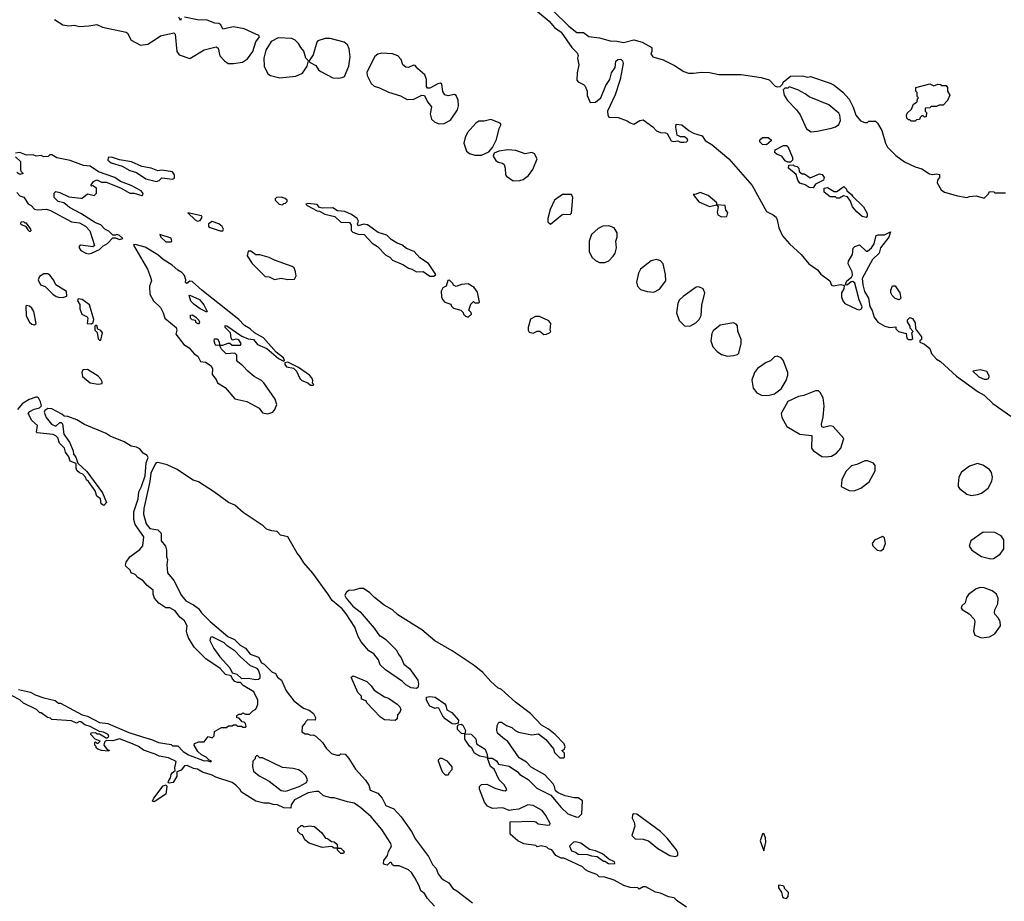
# Model space of a CAD drawing. Extents: x 2386423 to 2568864, y 578392 to 761999.
# Tile 358 of 454: x 2527693 to 2535117, y 673928 to 680575. Entities that reach past the tile are written whole.
import ezdxf

# ---------------------------------------------------------------- set-up
doc = ezdxf.new("R2010")
doc.units = 0

msp = doc.modelspace()

# ---------------------------------------------------------------- linework, layer by layer
at = {"layer": '0CON05XD'}
for points in [[(2531597.9, 680637.9), (2531684.4, 680565), (2531725.7, 680515), (2531775, 680480), (2531855.5, 680365.5), (2531895.6, 680325.6), (2531904, 680305), (2531900, 680285)], [(2531714.4, 680645), (2531835, 680525.6), (2531895, 680477.5), (2531945, 680477.5), (2531985, 680448), (2532065, 680439.2), (2532145, 680416.2), (2532195, 680414), (2532245, 680403.3), (2532325, 680422.5), (2532386.4, 680406.4), (2532460, 680365), (2532460, 680335), (2532453, 680317), (2532467.5, 680295), (2532545, 680271.2), (2532629.3, 680230.7), (2532701.2, 680185), (2532735, 680173.1), (2532775, 680170.8), (2532835, 680179.2), (2532895, 680176), (2532965, 680162.2), (2533132.7, 680162.7), (2533285, 680140), (2533345, 680122.5), (2533390, 680075), (2533405, 680070), (2533428.3, 680071.7), (2533448.3, 680091.7), (2533450, 680105), (2533505, 680150), (2533595, 680152.5), (2533635, 680142.5), (2533655, 680147.5), (2533805, 680097.5), (2533835, 680082.5), (2533899.3, 680029.3), (2533947.5, 679975), (2533977.5, 679915), (2533997.5, 679855), (2534033.6, 679813.6), (2534065, 679800), (2534085, 679800), (2534095, 679810), (2534145, 679810), (2534160, 679795), (2534195, 679740), (2534222.5, 679645), (2534237.5, 679615), (2534300.5, 679550.5), (2534365, 679503.8), (2534445, 679466.2), (2534495, 679450), (2534553, 679413), (2534575, 679407.5), (2534605, 679412.5), (2534628.3, 679408.3), (2534627.5, 679385), (2534613.3, 679365), (2534611.2, 679345), (2534642.1, 679292.1), (2534667.5, 679275), (2534765, 679246), (2534835, 679234), (2534855, 679242.5), (2534905, 679247.5), (2534965, 679230), (2534998.3, 679261.7), (2535005, 679280), (2535037, 679277), (2535045, 679270), (2535125, 679270)], [(2527955, 680576.2), (2528017.4, 680537.4), (2528065, 680528.9), (2528105, 680533.1), (2528145, 680524.4), (2528215, 680528.2), (2528275, 680540), (2528317.6, 680517.6), (2528495, 680480), (2528505, 680473.3), (2528535, 680420.8), (2528605, 680383.3), (2528659.8, 680390.2), (2528715.4, 680424.6), (2528755, 680452.5), (2528855, 680476.7), (2528865.8, 680465), (2528877.1, 680335), (2528895, 680309.2), (2528975, 680282.5), (2529083, 680347), (2529175, 680370), (2529189.4, 680359.4), (2529203.6, 680303.6), (2529238, 680265), (2529265, 680245.7), (2529305, 680244.4)], [(2528910, 680585), (2528905, 680570), (2528893.8, 680595)], [(2529305, 680244.4), (2529374.5, 680255.5), (2529410.7, 680279.3), (2529450.8, 680335), (2529475, 680407.5), (2529502.5, 680445), (2529495.6, 680455.6), (2529385, 680505.4), (2529305, 680520.7), (2529225, 680502.5), (2529210, 680535), (2529195, 680547.5), (2529165, 680549.6), (2529107.5, 680572.5), (2529035, 680572.9), (2528935, 680594)], [(2529655, 680135.6), (2529725, 680144.3), (2529775, 680150), (2529825, 680171.4), (2529861.4, 680225), (2529870, 680265), (2529850.8, 680285), (2529836.6, 680336.6), (2529812, 680365), (2529795.8, 680395.8), (2529770.5, 680420.5), (2529745, 680432), (2529642.8, 680437.2), (2529590.5, 680409.5), (2529548.6, 680345), (2529534.4, 680285), (2529536.7, 680225), (2529565, 680168), (2529585, 680154.4), (2529655, 680135.6)], [(2530095, 680134.4), (2530125, 680138.1), (2530142.4, 680147.6), (2530174.4, 680225), (2530184.2, 680295), (2530177.5, 680355), (2530166, 680385), (2530138.8, 680405), (2530035, 680432), (2529997.6, 680432.4), (2529942.5, 680415), (2529933.8, 680405), (2529905, 680310), (2529876.7, 680265), (2529877.5, 680255), (2529925, 680228.6), (2529946, 680196), (2529963.2, 680183.2), (2530055, 680137.8), (2530095, 680134.4)], [(2530855, 679788.9), (2530895, 679793.5), (2530942.6, 679817.4), (2530993.1, 679895), (2531001.4, 679925), (2530999.1, 679969.1), (2530985, 680003.8), (2530971.7, 680011.7), (2530925, 680000), (2530898.5, 680008.5), (2530884.6, 680034.6), (2530875, 680090), (2530866.4, 680096.4), (2530845, 680091.2), (2530785, 680058), (2530769.3, 680059.3), (2530761.4, 680071.4), (2530759.4, 680125), (2530748.9, 680158.9), (2530694.6, 680204.6), (2530675, 680230), (2530663.3, 680233.3), (2530625, 680215.7), (2530605, 680217.8), (2530581.9, 680235), (2530570.6, 680275), (2530543.5, 680303.5), (2530505, 680317.3), (2530425, 680322.7), (2530394.4, 680315.6), (2530372, 680298), (2530311.8, 680178.2), (2530314.4, 680155), (2530342.8, 680092.8), (2530365, 680073.3), (2530405, 680062.2), (2530475, 680028.9), (2530565, 680001.9), (2530614.5, 679974.5), (2530665, 679975.6), (2530684, 679986), (2530725, 680005.8), (2530745, 680003.3), (2530767.5, 679955), (2530798.6, 679918.6), (2530789.2, 679865), (2530797.5, 679825), (2530823.3, 679803.3), (2530855, 679788.9)], [(2531900, 680285), (2531909.4, 680235), (2531895.7, 680175), (2531895, 680120), (2531905, 680107.5), (2531945, 680087.5), (2531957.5, 680075), (2531972.5, 680035), (2531973, 680003), (2531995, 679950), (2532035, 679952.5), (2532075, 679986.7), (2532112.3, 680077.7), (2532142.2, 680125), (2532155.3, 680174.7), (2532183.1, 680215), (2532187.7, 680262.3), (2532204, 680276), (2532225, 680276.2), (2532237.9, 680265), (2532243.3, 680245), (2532222, 680125), (2532182.3, 680007.7), (2532125.8, 679885), (2532126.7, 679856.7), (2532135, 679840), (2532206.4, 679836.4), (2532273.6, 679813.6), (2532295, 679797.5), (2532325, 679787.5), (2532370, 679815), (2532395, 679820), (2532467.7, 679767.7), (2532495, 679736.2), (2532525, 679723.8), (2532563, 679723), (2532576.4, 679716.4), (2532605, 679661.2), (2532625, 679657.5), (2532655, 679662.5), (2532675, 679652.5), (2532701.7, 679651.7), (2532720, 679655), (2532730, 679665), (2532727, 679677), (2532705, 679692.5), (2532675, 679692.5), (2532650, 679705), (2532640, 679765), (2532643, 679787), (2532685, 679783.3), (2532739.3, 679739.3), (2532775, 679720), (2532838.3, 679698.3), (2532862.5, 679665), (2532915, 679632.5), (2533040, 679525), (2533216.2, 679325), (2533325, 679130), (2533374.1, 679104.1), (2533396.2, 679085), (2533405.7, 679065.7), (2533418, 679005), (2533445.7, 678945.7), (2533498.8, 678885), (2533585, 678803.8), (2533644.3, 678734.3), (2533708.8, 678688.8), (2533735, 678657.5), (2533802.5, 678605), (2533815, 678572.5), (2533827.5, 678567.5), (2533885, 678579.5), (2533910.7, 678570.7), (2533906.4, 678545), (2533890, 678515), (2533890, 678485), (2533899.5, 678455), (2533915, 678435.6), (2534005, 678391.4), (2534025, 678386.7), (2534040, 678395), (2534045, 678410), (2534023.6, 678463.6), (2533989.7, 678589.7), (2533975, 678600.8), (2533962.2, 678597.8), (2533935, 678576), (2533923.9, 678573.9), (2533920.8, 678580.8), (2533930.8, 678605), (2533965.6, 678634.4), (2533972.1, 678647.9), (2533969.4, 678675), (2533938.8, 678735), (2533943.3, 678755), (2533972.5, 678805), (2533978.3, 678851.7), (2533990, 678865), (2534025, 678877.5), (2534075, 678830), (2534085, 678830), (2534115.5, 678854.5), (2534136.2, 678885), (2534152, 678948), (2534165, 678953.8), (2534215, 678954.2), (2534260, 678975), (2534246.2, 678935), (2534184, 678856), (2534174.3, 678815), (2534123.3, 678766.7), (2534046.7, 678625), (2534051.2, 678575), (2534064.2, 678525), (2534092, 678475), (2534103.3, 678413.3), (2534121.4, 678381.4), (2534135, 678333.3), (2534163.8, 678295), (2534216.4, 678263.6), (2534255, 678253.8), (2534298.3, 678258.3), (2534300, 678245), (2534320, 678225), (2534378.3, 678208.3), (2534383.3, 678175), (2534395, 678163.3), (2534417, 678163), (2534428.3, 678171.7), (2534420, 678215), (2534430, 678225), (2534408.3, 678248.3), (2534407.5, 678265), (2534388.3, 678298.3), (2534388.3, 678311.7), (2534405, 678330), (2534425, 678322.5), (2534445, 678290), (2534447.5, 678245), (2534492.5, 678185), (2534492.5, 678165), (2534480, 678155), (2534480, 678145), (2534515, 678128.8), (2534556.3, 678096.3), (2534569.5, 678059.5), (2534605.6, 678015.6), (2534635, 677998.1), (2534757.3, 677887.3), (2534919.3, 677769.3), (2534965, 677744.3), (2535030.4, 677680.4), (2535167.5, 677585)], [(2533660.7, 679730.7), (2533705, 679733.8), (2533815, 679756.7), (2533843.6, 679766.4), (2533870, 679785), (2533882.5, 679815), (2533877.5, 679855), (2533869.3, 679869.3), (2533795, 679933.3), (2533645, 679993.3), (2533616.1, 680016.1), (2533560, 680045), (2533495, 680070), (2533485, 680060), (2533461.7, 680058.3), (2533450, 680045), (2533457.5, 680005), (2533482, 679965), (2533550, 679895), (2533577, 679857), (2533625, 679752.5), (2533660.7, 679730.7)], [(2534445, 679810), (2534415, 679810), (2534405, 679820), (2534395, 679820), (2534383, 679833), (2534380, 679855), (2534385, 679870), (2534418.3, 679901.7), (2534431.7, 679938.3), (2534460, 679955), (2534462.5, 679977.5), (2534470, 679985), (2534460, 679995), (2534460, 680025), (2534450, 680035), (2534450, 680065), (2534555, 680092.5), (2534585, 680077.5), (2534615, 680090), (2534637, 680087), (2534645, 680080), (2534678.3, 680078.3), (2534690, 680065), (2534690, 680035), (2534707.5, 680005), (2534690, 679965), (2534655, 679930), (2534625, 679930), (2534605, 679920), (2534565, 679920), (2534555, 679910), (2534521.7, 679908.3), (2534520, 679885), (2534530, 679875), (2534528.3, 679841.7), (2534515, 679840), (2534505, 679850), (2534495, 679850), (2534481.7, 679838.3), (2534478.3, 679821.7), (2534455, 679820), (2534445, 679810)], [(2531125, 679553.5), (2531175, 679554.4), (2531230, 679580), (2531258.3, 679611.7), (2531289.5, 679670.5), (2531308.8, 679755), (2531323.3, 679785), (2531315, 679796), (2531245, 679822), (2531195, 679810), (2531155, 679808.9), (2531132.9, 679795), (2531070, 679725), (2531052.9, 679687.1), (2531043.1, 679645), (2531061.9, 679585), (2531085, 679566.7), (2531125, 679553.5)], [(2533325, 679632.5), (2533295, 679633.8), (2533273.9, 679653.9), (2533275, 679670), (2533293, 679687), (2533337, 679687), (2533358.3, 679668.3), (2533358.3, 679661.7), (2533325, 679632.5)], [(2531415, 679360), (2531465, 679361.9), (2531488.9, 679371.1), (2531528.8, 679401.2), (2531561.1, 679445), (2531594.3, 679525), (2531575, 679564), (2531555, 679572.9), (2531504.3, 679564.3), (2531435, 679588.8), (2531374.4, 679594.4), (2531305, 679584.4), (2531271.7, 679568.3), (2531264.4, 679545), (2531282.8, 679512.8), (2531300.9, 679500.9), (2531334.5, 679494.5), (2531345, 679483.8), (2531353.3, 679455), (2531355.6, 679405.6), (2531364, 679395), (2531415, 679360)], [(2533505, 679500), (2533485, 679500), (2533465, 679510), (2533440, 679545), (2533405, 679557.5), (2533387.5, 679575), (2533390, 679595), (2533453, 679627), (2533475, 679627.5), (2533485, 679620), (2533520, 679535), (2533520, 679515), (2533505, 679500)], [(2528215, 678808.8), (2528235, 678813.8), (2528295, 678842.5), (2528321.2, 678868.8), (2528355, 678887.5), (2528395, 678930), (2528415, 678930), (2528445, 678917.5), (2528470, 678925), (2528445, 678947.5), (2528425, 678956.7), (2528415, 678950), (2528395, 678950), (2528365, 678980), (2528335, 678996.7), (2528305, 679028), (2528263.9, 679043.9), (2528153.3, 679115), (2528068.8, 679158.8), (2528025, 679193.8), (2527983.9, 679203.9), (2527952.5, 679235), (2527953, 679267), (2527965, 679280), (2527995, 679272.5), (2528065, 679240), (2528155, 679230), (2528165, 679230), (2528205, 679262.5), (2528255, 679250), (2528271.7, 679268.3), (2528272.5, 679305), (2528245, 679322.5), (2528235, 679320), (2528230, 679325), (2528250, 679355), (2528275, 679366.7), (2528310.7, 679350.7), (2528345, 679350), (2528391.7, 679331.7), (2528457.5, 679305), (2528525, 679266.2), (2528556, 679266), (2528615, 679250), (2528622.5, 679255), (2528623.3, 679265), (2528608.8, 679285), (2528535, 679324), (2528453.3, 679355), (2528410, 679385), (2528288.6, 679428.6), (2528225, 679470), (2528175, 679475.6), (2528075, 679514), (2527973.8, 679533.8), (2527935, 679556.7), (2527920, 679555), (2527907, 679543), (2527875, 679540), (2527855, 679550), (2527817, 679547), (2527795, 679556.7), (2527743.6, 679553.6), (2527695, 679572.5), (2527661.7, 679568.3)], [(2527661.7, 679541.7), (2527700, 679505), (2527700, 679445), (2527703, 679433), (2527720, 679415), (2527695, 679407.5), (2527672.5, 679422.5)], [(2528725, 679356.2), (2528745, 679362.5), (2528765, 679382.5), (2528845, 679372.5), (2528860, 679380), (2528860, 679405), (2528845, 679427.5), (2528765, 679441.2), (2528735, 679436.7), (2528684, 679456), (2528615, 679468), (2528536.1, 679503.9), (2528445, 679518.6), (2528385, 679538.6), (2528360, 679535), (2528358.8, 679515), (2528382.5, 679495), (2528465, 679470), (2528525, 679438), (2528575, 679422), (2528645, 679374.2), (2528725, 679356.2)], [(2533675, 679307.5), (2533645, 679308.8), (2533615, 679330), (2533575, 679343.3), (2533560, 679365), (2533548.3, 679408.3), (2533490, 679455), (2533491.7, 679478.3), (2533525, 679480), (2533532.5, 679472.5), (2533555, 679467.5), (2533567.5, 679455), (2533571.7, 679431.7), (2533592.5, 679412.5), (2533611.7, 679411.7), (2533653.9, 679383.9), (2533725, 679413.3), (2533745, 679407.5), (2533760, 679385), (2533753.6, 679366.4), (2533693.9, 679336.1), (2533675, 679307.5)], [(2534075, 679082.5), (2534045, 679090), (2534005, 679127.5), (2533973.3, 679165), (2533957, 679207), (2533935, 679240), (2533905, 679247.5), (2533875, 679230), (2533855, 679230), (2533845, 679240), (2533805, 679240), (2533760, 679275), (2533760, 679305), (2533785, 679310), (2533835, 679280), (2533855, 679280), (2533908.3, 679318.3), (2533927, 679297), (2533930, 679285), (2533965, 679257.5), (2533973.3, 679243.3), (2534056.7, 679165), (2534082, 679115), (2534083.3, 679095), (2534075, 679082.5)], [(2527673, 679273), (2527695, 679247.5), (2527725, 679237.5), (2527757, 679187), (2527780, 679175), (2527805, 679147.5), (2527825, 679142.5), (2527895, 679147.5), (2527925, 679137.5), (2528085, 679050.8), (2528145, 679044), (2528189.2, 679019.2), (2528222.5, 678982.5), (2528257.5, 678872.5), (2528245, 678862.5), (2528155, 678876), (2528142.7, 678867.3), (2528141.2, 678855), (2528155, 678834), (2528192.5, 678815), (2528215, 678808.8)], [(2529675, 679180), (2529685, 679190), (2529698.3, 679191.7), (2529710, 679205), (2529710, 679215), (2529695, 679227.5), (2529665, 679236.7), (2529630, 679235), (2529620, 679225), (2529620, 679215), (2529650, 679185), (2529675, 679180)], [(2531695, 679032.5), (2531780, 679105), (2531795, 679110), (2531843, 679107), (2531853.6, 679116.4), (2531864.2, 679235), (2531855, 679258), (2531785, 679258.1), (2531726.4, 679213.6), (2531692, 679145), (2531676.7, 679075), (2531675, 679050), (2531695, 679032.5)], [(2532895, 679167.5), (2532915, 679172.5), (2532950, 679180), (2532950, 679195), (2532885, 679248.8), (2532825, 679272.5), (2532795, 679260), (2532771.7, 679258.3), (2532815, 679202), (2532895, 679167.5)], [(2530815, 678642.5), (2530830, 678655), (2530775, 678737.5), (2530710.7, 678780.7), (2530668.3, 678828.3), (2530608.8, 678848.8), (2530575, 678878.8), (2530540.5, 678890.5), (2530495, 678918), (2530461.2, 678951.2), (2530395, 678970), (2530315, 679028.8), (2530287, 679033), (2530245, 679020), (2530240, 679035), (2530246.7, 679055), (2530237.5, 679075), (2530195, 679106.7), (2530145, 679130), (2530090, 679135), (2530055, 679157.5), (2529973, 679153), (2529955, 679160), (2529935, 679182.5), (2529865, 679190), (2529850, 679185), (2529860, 679175), (2529935, 679133.3), (2529955, 679132.5), (2529995, 679110), (2530070.7, 679090.7), (2530115, 679047.5), (2530180, 679045), (2530192.5, 679025), (2530193.3, 678985), (2530205, 678972.5), (2530245, 678957.5), (2530290, 678955), (2530350.5, 678890.5), (2530390, 678865), (2530455, 678800), (2530483.6, 678783.6), (2530505, 678762.5), (2530587, 678727), (2530625, 678702.5), (2530650, 678695), (2530685, 678673.3), (2530735, 678677.5), (2530785, 678642.5), (2530815, 678642.5)], [(2532985, 679087.5), (2533025, 679090), (2533031.7, 679121.7), (2533018.3, 679138.3), (2533013, 679173), (2532950, 679180), (2532960, 679165), (2532951.2, 679125), (2532956.7, 679105), (2532985, 679087.5)], [(2529035, 679056.2), (2529055, 679062), (2529070, 679085), (2529065, 679097.5), (2528961.7, 679118.3), (2529017.5, 679065), (2529035, 679056.2)], [(2527775, 678980), (2527780, 678985), (2527776.7, 678996.7), (2527745, 679040), (2527735, 679040), (2527725, 679050), (2527701.7, 679048.3), (2527700, 679035), (2527705, 679030), (2527738.3, 679018.3), (2527755, 678990), (2527765, 678980), (2527775, 678980)], [(2529205, 678982.5), (2529225, 678983.3), (2529228.8, 678995), (2529220.8, 679015), (2529195, 679037.1), (2529145, 679052.9), (2529118, 679035), (2529116.1, 679016.1), (2529128.3, 679008.3), (2529205, 678982.5)], [(2532105, 678744.4), (2532135, 678757.5), (2532167.8, 678792.2), (2532181.9, 678815), (2532192.9, 678855), (2532189.4, 678905), (2532199.4, 678935), (2532197.2, 678967.2), (2532176.2, 679006.2), (2532135, 679021.1), (2532090.9, 679019.1), (2532055, 679000.6), (2532004.6, 678955.4), (2531987.3, 678905), (2531987.8, 678825), (2532010.9, 678780.9), (2532035, 678758.6), (2532065, 678744.4), (2532105, 678744.4)], [(2528835, 678900), (2528840, 678905), (2528835, 678927.5), (2528750, 678955), (2528757.5, 678935), (2528795, 678900), (2528835, 678900)], [(2529565, 677603.8), (2529603, 677617), (2529617.5, 677635), (2529632.5, 677675), (2529620, 677715), (2529535, 677836.7), (2529515.7, 677855.7), (2529460, 677885), (2529412.5, 677925), (2529376.4, 677966.4), (2529337.5, 677995), (2529330, 678005), (2529330, 678045), (2529315, 678060), (2529250, 678055), (2529215, 678090), (2529200, 678120), (2529175, 678117.5), (2529167.5, 678125), (2529160, 678155), (2529161.7, 678168.3), (2529185, 678170), (2529197, 678147), (2529200, 678120), (2529225, 678120), (2529265, 678137.5), (2529277.5, 678137.5), (2529295, 678120), (2529358.3, 678121.7), (2529362.5, 678135), (2529345, 678162.5), (2529325, 678166.7), (2529295, 678160), (2529287, 678177), (2529283.6, 678213.6), (2529242.5, 678255), (2529241.7, 678268.3), (2529255, 678267.5), (2529368.8, 678188.8), (2529415, 678170), (2529455, 678163.3), (2529486.2, 678125), (2529555.8, 678095.8), (2529645, 678020), (2529685, 678000), (2529690, 678005), (2529682.5, 678025), (2529628, 678068), (2529532.5, 678177.5), (2529464.2, 678214.2), (2529431.2, 678245), (2529388.8, 678268.8), (2529345.8, 678315), (2529065.6, 678535.6), (2528995, 678602), (2528975, 678603.8), (2528952.5, 678585), (2528944.3, 678594.3), (2528946, 678615), (2528935.4, 678645.4), (2528915, 678668.8), (2528885, 678686.2), (2528843.8, 678725), (2528775, 678767.5), (2528735, 678802.5), (2528638.8, 678858.8), (2528575, 678878.8), (2528555, 678880), (2528552.5, 678875), (2528656.7, 678695), (2528680, 678635), (2528687.5, 678605), (2528672, 678565), (2528674, 678505), (2528703.3, 678455), (2528756.2, 678405), (2528775.9, 678365.9), (2528787.5, 678325), (2528872, 678255), (2528879.2, 678235), (2528870, 678205), (2528930, 678125), (2528970.5, 678100.5), (2529010, 678055), (2529037.7, 678037.7), (2529057, 677997), (2529095, 677992.5), (2529136.7, 677965), (2529147, 677943), (2529145, 677900), (2529173.6, 677863.6), (2529185, 677837.5), (2529243, 677803), (2529315, 677717.5), (2529405, 677696.2), (2529500, 677645), (2529525, 677610), (2529565, 677603.8)], [(2529615, 678616.7), (2529665, 678626.7), (2529715, 678617.5), (2529765, 678620), (2529777.5, 678645), (2529772.5, 678675), (2529762.5, 678705), (2529747.5, 678715), (2529615, 678762.5), (2529575, 678782.5), (2529505, 678801.2), (2529475, 678803.3), (2529435, 678830), (2529415, 678830), (2529407.5, 678795), (2529445, 678737.5), (2529545, 678640), (2529575, 678637.5), (2529615, 678616.7)], [(2532475, 678521.5), (2532517.2, 678542.8), (2532565.7, 678605), (2532562.9, 678655), (2532545.8, 678735), (2532525, 678756), (2532495, 678768), (2532455, 678755.8), (2532375.4, 678694.6), (2532360, 678665), (2532344.5, 678595.5), (2532350.6, 678565), (2532375, 678541.1), (2532424.6, 678524.6), (2532475, 678521.5)], [(2527995, 678480), (2528025, 678482.5), (2528048.3, 678491.7), (2528047.5, 678525), (2527967, 678577), (2527947.5, 678615), (2527919.5, 678649.5), (2527905, 678660), (2527875, 678660), (2527842.3, 678637.7), (2527833.8, 678615), (2527850, 678575), (2527885, 678562.5), (2527942.5, 678505), (2527969.3, 678489.3), (2527995, 678480)], [(2531075, 678332.5), (2531100, 678355), (2531098.3, 678368.3), (2531080, 678385), (2531095, 678430), (2531115, 678450), (2531125, 678440), (2531155, 678440), (2531160, 678445), (2531145, 678520), (2531120, 678555), (2531075, 678582.5), (2531025, 678577.5), (2530985, 678562.5), (2530963.6, 678573.6), (2530960, 678585), (2530935, 678610), (2530921.7, 678608.3), (2530910, 678565), (2530885, 678552.5), (2530870.7, 678529.3), (2530872.5, 678485), (2530880, 678465), (2530900, 678445), (2530945, 678430), (2530950, 678415), (2530965, 678400), (2531020, 678385), (2531038.3, 678368.3), (2531040, 678355), (2531055, 678340), (2531075, 678332.5)], [(2532745, 678264.5), (2532791.2, 678288.8), (2532815.8, 678315), (2532830.6, 678345), (2532836.6, 678423.4), (2532859.4, 678515), (2532847.1, 678545), (2532815, 678562.2), (2532795, 678558.1), (2532695, 678488.6), (2532665, 678459.2), (2532654.5, 678435), (2532646.7, 678365), (2532665, 678306.2), (2532705, 678266.9), (2532745, 678264.5)], [(2534325, 678462.5), (2534293.6, 678473.6), (2534272.5, 678495), (2534262.5, 678515), (2534262.5, 678535), (2534275, 678567.5), (2534295, 678567.5), (2534330, 678515), (2534337.5, 678475), (2534325, 678462.5)], [(2528235, 678282.5), (2528248.3, 678291.7), (2528252.5, 678315), (2528220, 678425), (2528165, 678466.7), (2528135, 678470), (2528130, 678455), (2528147, 678427), (2528147.5, 678395), (2528162.5, 678355), (2528202.5, 678335), (2528207.5, 678325), (2528202.5, 678285), (2528235, 678282.5)], [(2529105, 678370), (2529053.9, 678393.9), (2529008.3, 678428.3), (2528983.9, 678453.9), (2528970, 678495), (2528977, 678497), (2529050, 678465), (2529081.2, 678425), (2529107.5, 678375), (2529105, 678370)], [(2527805, 678273.8), (2527817.5, 678285), (2527800, 678375), (2527785, 678400), (2527766.4, 678416.4), (2527745, 678420), (2527740, 678415), (2527743, 678343), (2527766.7, 678295), (2527785, 678278.8), (2527805, 678273.8)], [(2529045, 678280), (2529025, 678290), (2529018.3, 678308.3), (2528995, 678312.5), (2528980, 678325), (2528981.7, 678348.3), (2528995, 678350), (2529020, 678335), (2529045, 678310), (2529050, 678295), (2529045, 678280)], [(2531645, 678202.5), (2531665, 678203.3), (2531687, 678213), (2531697.5, 678225), (2531692.5, 678235), (2531697.5, 678285), (2531682.5, 678305), (2531613.6, 678336.4), (2531583.6, 678336.4), (2531543.6, 678316.4), (2531527.5, 678255), (2531527.5, 678235), (2531535, 678220), (2531565, 678212.5), (2531595, 678227.5), (2531615, 678227.5), (2531645, 678202.5)], [(2528305, 678160), (2528317.5, 678215), (2528305, 678232.5), (2528281.7, 678241.7), (2528275, 678270), (2528265, 678270), (2528260, 678265), (2528260, 678235), (2528277.5, 678217.5), (2528285, 678170), (2528295, 678160), (2528305, 678160)], [(2533029.5, 678039.5), (2533075, 678044), (2533105, 678052), (2533115, 678061.2), (2533134.4, 678135), (2533133.1, 678165), (2533107.9, 678227.9), (2533106.3, 678266.3), (2533095, 678280), (2533075, 678289.4), (2532975, 678271.1), (2532922, 678228), (2532911.7, 678208.3), (2532905.6, 678155), (2532919.3, 678109.3), (2532952.2, 678072.2), (2532985, 678051.4), (2533029.5, 678039.5)], [(2533291.7, 677741.7), (2533345, 677743.1), (2533385, 677754.3), (2533435, 677792.9), (2533471.9, 677855), (2533485.8, 677895), (2533484.2, 677915), (2533449.1, 678009.1), (2533435, 678025.6), (2533405, 678038.1), (2533385, 678032.5), (2533355, 678004.3), (2533320.4, 677989.6), (2533255.8, 677945), (2533234, 677916), (2533213.6, 677856.4), (2533224.1, 677795.9), (2533250.6, 677760.6), (2533291.7, 677741.7)], [(2529905, 677820), (2529910, 677825), (2529900, 677835), (2529902.5, 677855), (2529896.7, 677875), (2529877.5, 677895), (2529795, 677952.5), (2529715, 677992.5), (2529691.7, 677988.3), (2529692.5, 677975), (2529705, 677957.5), (2529758.3, 677948.3), (2529780, 677925), (2529805, 677870), (2529820, 677855), (2529867, 677837), (2529885, 677820), (2529905, 677820)], [(2528285, 677826.2), (2528315, 677832.5), (2528316.2, 677845), (2528306.2, 677865), (2528285, 677888), (2528205, 677937.5), (2528170, 677935), (2528162.5, 677915), (2528167.5, 677885), (2528225, 677836.2), (2528285, 677826.2)], [(2534985, 677864.2), (2534995, 677866.7), (2535006.2, 677885), (2534985, 677923.3), (2534935, 677934), (2534880, 677925), (2534925, 677882), (2534965, 677864.2), (2534985, 677864.2)], [(2527685, 675524), (2527774.1, 675504.1), (2527810, 675485), (2527875, 675463.3), (2527961.7, 675441.7), (2527985, 675422.5), (2528001.7, 675421.7), (2528163.3, 675335), (2528204.3, 675324.3), (2528295, 675276), (2528358.3, 675268.3), (2528515, 675200.8), (2528618.9, 675168.9), (2528688.1, 675148.1), (2528740, 675125), (2528835, 675110), (2528845, 675100), (2528885, 675100), (2528927, 675057), (2528965, 675033.8), (2529085, 674987.5), (2529105, 674990), (2529135, 674980), (2529138.3, 674988.3), (2529121.7, 674991.7), (2529100, 675015), (2529063, 675033), (2529037, 675057), (2529010, 675105), (2529011.7, 675118.3), (2529045, 675130), (2529085, 675130), (2529115, 675170), (2529145, 675160), (2529160, 675175), (2529161.7, 675208.3), (2529215, 675237.5), (2529251.7, 675238.3), (2529268.3, 675251.7), (2529295, 675252.5), (2529305, 675260), (2529325, 675260), (2529335, 675250), (2529365, 675250), (2529375, 675240), (2529395, 675240), (2529400, 675245), (2529395, 675270), (2529385, 675280), (2529371.7, 675281.7), (2529348.3, 675308.3), (2529331.7, 675311.7), (2529331.7, 675328.3), (2529345, 675340), (2529365, 675340), (2529375, 675350), (2529395, 675340), (2529425, 675340), (2529450, 675365), (2529473, 675377), (2529482.5, 675395), (2529490, 675415), (2529490, 675445), (2529457.7, 675507.7), (2529377.5, 675555), (2529357, 675577), (2529335, 675577.5), (2529315, 675586.7), (2529297.5, 675605), (2529288.3, 675628.3), (2529245, 675638.8), (2529204.1, 675684.1), (2529097.3, 675757.3), (2529010, 675845), (2528966.2, 675915), (2528956.1, 675946.1), (2528950, 675965), (2528956.7, 676005), (2528935, 676042.5), (2528900.7, 676070.7), (2528865, 676117.5), (2528825, 676140), (2528795, 676140), (2528742.5, 676175), (2528710, 676215), (2528700, 676245), (2528700, 676275), (2528655, 676310), (2528624.1, 676344.1), (2528585, 676368.8), (2528565, 676392.5), (2528533.3, 676405), (2528526.1, 676426.1), (2528493.3, 676455), (2528490, 676465), (2528496.2, 676485), (2528523.3, 676525), (2528599.3, 676580.7), (2528621.7, 676608.3), (2528630, 676675), (2528565, 676770), (2528553.6, 676806.4), (2528553.3, 676865), (2528586.1, 676963.9), (2528592, 677015), (2528612.5, 677055), (2528638.8, 677135), (2528646, 677234), (2528661.2, 677275), (2528655, 677290), (2528625, 677306.2), (2528600.2, 677340.2), (2528575, 677351.9), (2528535, 677358.6), (2528482.2, 677392.2), (2528376, 677435), (2528345.8, 677455), (2528182.6, 677522.6), (2528125, 677558.1), (2528056.1, 677583.9), (2528027.5, 677585), (2528010.8, 677600.8), (2527935, 677640), (2527905, 677642.5), (2527881.7, 677628.3), (2527877.5, 677615), (2527892.5, 677575), (2527932.5, 677525), (2527965, 677510), (2527995, 677537.5), (2528005, 677537.5), (2528015, 677528.8), (2528025, 677450), (2528069.5, 677389.5), (2528096.7, 677325), (2528098.3, 677298.3), (2528116.7, 677276.7), (2528131.7, 677231.7), (2528199.3, 677169.3), (2528318.3, 677008.3), (2528347.5, 676935), (2528327, 676913), (2528307.5, 676925), (2528302.5, 676962.5), (2528275, 676982.5), (2528263.6, 677023.6), (2528213, 677093), (2528197.5, 677105), (2528190, 677125), (2528168.8, 677148.8), (2528145, 677158.8), (2528125, 677177.5), (2528118.8, 677195), (2528120, 677230), (2528075, 677247.5), (2528065, 677280), (2528037.5, 677315), (2528030, 677345), (2528010, 677365), (2527993, 677383), (2527981.7, 677421.7), (2527967, 677437), (2527946.7, 677446.7), (2527825, 677460), (2527820, 677465), (2527827.5, 677515), (2527783.9, 677553.9), (2527757.5, 677605), (2527769.3, 677620.7), (2527802.3, 677637.7), (2527841.7, 677648.3), (2527857, 677663), (2527851.2, 677695), (2527835, 677723.3), (2527825, 677728.8), (2527815, 677730), (2527765, 677711.2), (2527711.7, 677678.3), (2527677.5, 677635)], [(2533775, 677278.6), (2533815, 677284.2), (2533852.7, 677307.3), (2533883.8, 677345), (2533906.4, 677416.4), (2533826.8, 677506.8), (2533805, 677514.2), (2533755, 677501.2), (2533742.5, 677505), (2533738.8, 677525), (2533752.4, 677577.6), (2533758, 677665), (2533752, 677725), (2533728.6, 677765), (2533715, 677776.9), (2533693, 677777), (2533605, 677741.9), (2533565, 677733.1), (2533485, 677695.8), (2533435.6, 677605), (2533438.9, 677575), (2533478.3, 677508.3), (2533575, 677449.5), (2533665, 677440), (2533664.3, 677345), (2533675, 677326.2), (2533741.7, 677281.7), (2533775, 677278.6)], [(2532721.2, 673885), (2532651.2, 673931.2), (2532627.5, 673955), (2532585, 673962), (2532525, 673990), (2532486.1, 673996.1), (2532415, 674037.5), (2532393, 674037), (2532365, 674020), (2532355, 674030), (2532295, 674032.5), (2532248.3, 674048.3), (2532175, 674087.5), (2532105, 674110), (2532063, 674113), (2532045, 674130), (2531983, 674153), (2531960, 674165), (2531937, 674187), (2531857, 674227), (2531795, 674252.5), (2531775, 674252.5), (2531735, 674272.5), (2531706.4, 674316.4), (2531680, 674325), (2531667, 674337), (2531625, 674347.5), (2531595, 674340), (2531585, 674350), (2531495, 674362.5), (2531450, 674385), (2531392.5, 674435), (2531391.7, 674528.3), (2531565, 674532.5), (2531585, 674527.5), (2531603.6, 674513.6), (2531675, 674502.5), (2531690, 674505), (2531692.5, 674515), (2531661.2, 674575), (2531632.7, 674612.7), (2531565, 674650), (2531523.9, 674656.1), (2531457, 674623), (2531415, 674617.5), (2531385, 674612.5), (2531335, 674632.5), (2531258.3, 674628.3), (2531220, 674645), (2531197.5, 674675), (2531160, 674775), (2531160, 674795), (2531175, 674810), (2531215, 674812.5), (2531275, 674782.5), (2531335, 674762.5), (2531355, 674760), (2531367.5, 674772.5), (2531346.4, 674806.4), (2531307.5, 674845), (2531270, 674925), (2531242.5, 674945), (2531221.7, 675008.3), (2531255, 675007.1), (2531288.3, 674988.3), (2531303.3, 674963.3), (2531385, 674946.7), (2531447.5, 674905), (2531465, 674883.3), (2531526.8, 674846.8), (2531591.3, 674781.3), (2531697.5, 674727.5), (2531776.1, 674636.1), (2531827.5, 674587.5), (2531895, 674563.3), (2531910, 674565), (2531931.7, 674588.3), (2531937.5, 674685), (2531905, 674707.5), (2531875, 674707.5), (2531805, 674723.8), (2531752.5, 674745), (2531732, 674762), (2531726.2, 674795), (2531715, 674813.3), (2531651.7, 674881.7), (2531549.5, 674939.5), (2531515, 674976.2), (2531460.3, 675010.3), (2531373.9, 675133.9), (2531335, 675160), (2531296.4, 675196.4), (2531290, 675215), (2531292.5, 675255), (2531305, 675280), (2531325, 675280), (2531363, 675253), (2531405, 675237.5), (2531430, 675215), (2531455, 675202.5), (2531555, 675183.3), (2531605, 675190), (2531659.3, 675149.3), (2531717, 675077), (2531725, 675050), (2531765, 675010), (2531795, 675010), (2531800, 675015), (2531800, 675045), (2531780, 675065), (2531798.3, 675071.7), (2531807, 675093), (2531797.5, 675115), (2531730, 675185), (2531680, 675225), (2531627.1, 675257.1), (2531545.7, 675345), (2531430.7, 675430.7), (2531326, 675525), (2531298.3, 675538.3), (2531244.6, 675584.6), (2531185, 675652.9), (2531119.2, 675705), (2530955, 675816.4), (2530822.7, 675892.7), (2530725.8, 675975), (2530545, 676088.6), (2530505, 676126.7), (2530441.3, 676161.3), (2530368.3, 676218.3), (2530333.8, 676255), (2530285, 676286), (2530255, 676287.5), (2530215, 676273.3), (2530175, 676270.8), (2530155, 676256.2), (2530145.8, 676235), (2530155, 676213.8), (2530205, 676153.3), (2530259.5, 676109.5), (2530366.7, 675986.7), (2530405, 675930), (2530415, 675930), (2530453, 675903), (2530532.5, 675825), (2530553.3, 675783.3), (2530570, 675765), (2530590, 675715), (2530633, 675683), (2530696.2, 675595), (2530700, 675565), (2530695, 675540), (2530685, 675532.5), (2530645, 675537.5), (2530605, 675560), (2530580, 675585), (2530452.3, 675672.3), (2530412.1, 675712.1), (2530398.3, 675748.3), (2530363, 675793), (2530325, 675816), (2530268.1, 675885), (2530245, 675923.8), (2530220.5, 675995), (2530154.2, 676095), (2530123.7, 676133.7), (2530050, 676195), (2530017.6, 676247.6), (2529902.8, 676402.8), (2529835, 676480), (2529808.1, 676525), (2529785, 676554.2), (2529715.5, 676675.5), (2529659.7, 676689.7), (2529635, 676716), (2529595, 676720.6), (2529554.5, 676734.5), (2529529.2, 676759.2), (2529379.4, 676859.4), (2529315, 676914.3), (2529268, 676935), (2529163.2, 677013.2), (2529041.2, 677091.2), (2529002.4, 677102.4), (2528876.1, 677186.1), (2528805, 677219.5), (2528735, 677235.8), (2528723.3, 677235), (2528715.8, 677224.2), (2528683.3, 677155), (2528675.5, 677094.5), (2528629.3, 676889.3), (2528627, 676847), (2528647.5, 676775), (2528675, 676740), (2528735, 676730), (2528760, 676705), (2528760, 676645), (2528792.5, 676605), (2528800, 676575), (2528800, 676525), (2528807.5, 676505), (2528802.5, 676465), (2528807.5, 676405), (2528856.1, 676346.1), (2528912.7, 676232.7), (2528945, 676193.3), (2529005, 676162.5), (2529042.5, 676135), (2529065, 676102.5), (2529128.3, 676038.3), (2529262.5, 675925), (2529312.3, 675902.3), (2529355, 675860), (2529395.8, 675835.8), (2529430.7, 675790.7), (2529495, 675770), (2529517.5, 675725), (2529537.5, 675715), (2529595, 675657.5), (2529623.3, 675645), (2529637, 675617), (2529666.1, 675596.1), (2529703.3, 675515), (2529760.5, 675440.5), (2529833.9, 675383.9), (2529875, 675370), (2529907.5, 675345), (2529922.5, 675315), (2529920, 675295), (2529863, 675297), (2529850, 675285), (2529847, 675273), (2529823, 675247), (2529820, 675205), (2529845, 675190), (2529865, 675190), (2529885, 675180), (2529905, 675182.5), (2529925, 675172.5), (2529975.9, 675125.9), (2530005, 675082.5), (2530045, 675042.5), (2530085, 675030), (2530105, 675030), (2530115, 675040), (2530148.3, 675038.3), (2530176.1, 675006.1), (2530226.2, 674925), (2530301.2, 674841.2), (2530326.2, 674805), (2530337, 674767), (2530393, 674743), (2530426.2, 674705), (2530455, 674651.2), (2530515.5, 674625.5), (2530570, 674565), (2530646.9, 674455), (2530677.4, 674397.4), (2530776.6, 674266.6), (2530805, 674206.7), (2530834, 674175), (2530849.2, 674135), (2530872, 674105), (2530889.1, 674089.1), (2530928.7, 674068.7), (2530958.6, 674025), (2530988.3, 674008.3), (2531107.1, 673917.1)], [(2533985, 677023.1), (2534036.6, 677043.4), (2534098.9, 677091.1), (2534144.2, 677175), (2534144.2, 677214.2), (2534131.7, 677231.7), (2534085, 677250), (2534065, 677248), (2534005, 677220.6), (2533965, 677211.4), (2533922, 677168), (2533893.1, 677105), (2533886.4, 677056.4), (2533946.6, 677026.6), (2533985, 677023.1)], [(2534868.3, 676988.3), (2534915, 676994.3), (2534945, 677005.8), (2534995, 677042), (2535024.4, 677095), (2535028.5, 677125), (2535021.1, 677161.1), (2535005, 677184.2), (2534955.5, 677215.5), (2534915, 677229.2), (2534855, 677208), (2534795, 677164), (2534774.2, 677125.8), (2534768.1, 677075), (2534770, 677055), (2534779.5, 677039.5), (2534835, 676998.8), (2534868.3, 676988.3)], [(2535015, 676511.5), (2535035, 676513.3), (2535085.4, 676544.6), (2535113.1, 676585), (2535114.4, 676654.4), (2535093.7, 676683.7), (2535045, 676708.5), (2534958.7, 676711.3), (2534863.6, 676646.4), (2534852, 676605), (2534871.2, 676575), (2534945, 676528.9), (2535015, 676511.5)], [(2534185, 676570), (2534205.5, 676584.5), (2534221.9, 676625), (2534215, 676667.5), (2534197.7, 676677.7), (2534138.3, 676651.7), (2534122, 676625), (2534125, 676607.5), (2534157.5, 676575), (2534185, 676570)], [(2534945, 675915.7), (2535005, 675922.9), (2535045.4, 675944.6), (2535089.4, 676005), (2535087.2, 676037.2), (2535071.4, 676065), (2535045, 676093.8), (2535042.9, 676105), (2535045.7, 676125), (2535069.4, 676170.6), (2535071.1, 676215), (2535057.1, 676245), (2535025, 676269.4), (2534965, 676292.9), (2534935, 676293.3), (2534905, 676282.9), (2534847.7, 676242.3), (2534830.9, 676219.1), (2534821.3, 676178.7), (2534796.7, 676155), (2534791.7, 676141.7), (2534798.3, 676128.3), (2534851.2, 676095), (2534891.2, 676055), (2534895.8, 676035), (2534884.4, 675965), (2534894.5, 675934.5), (2534945, 675915.7)], [(2529475, 675600), (2529495, 675602.5), (2529507, 675613), (2529507, 675633), (2529495, 675670), (2529483, 675683), (2529434.2, 675704.2), (2529355, 675773.3), (2529317.5, 675815), (2529257.5, 675855), (2529236.1, 675876.1), (2529145, 675922.5), (2529131.7, 675918.3), (2529127.5, 675895), (2529156.7, 675835), (2529202.7, 675772.7), (2529278.3, 675688.3), (2529295, 675650), (2529330.7, 675640.7), (2529365, 675607.5), (2529415, 675611.2), (2529475, 675600)], [(2530525, 675292.5), (2530445, 675297.5), (2530415, 675317.5), (2530360.7, 675370.7), (2530310, 675425), (2530305, 675440), (2530271.7, 675451.7), (2530270, 675475), (2530241.7, 675501.7), (2530191.7, 675618.3), (2530207, 675627), (2530310, 675585), (2530343, 675553), (2530365, 675520), (2530445, 675470), (2530475, 675460), (2530540, 675415), (2530560, 675395), (2530567.5, 675375), (2530560, 675355), (2530542.5, 675335), (2530540, 675305), (2530525, 675292.5)], [(2528715, 675037.5), (2528627.5, 675067.5), (2528590, 675095), (2528545, 675116.2), (2528445, 675152.5), (2528395, 675137.5), (2528345, 675140), (2528331.7, 675128.3), (2528327.5, 675105), (2528351.7, 675071.7), (2528368.3, 675068.3), (2528365, 675060), (2528310, 675065), (2528282.5, 675075), (2528270, 675085), (2528270, 675095), (2528260, 675105), (2528260, 675125), (2528265, 675130), (2528275, 675120), (2528285, 675120), (2528300, 675135), (2528261.7, 675151.7), (2528230, 675185), (2528231.7, 675198.3), (2528265, 675200), (2528275, 675190), (2528295, 675190), (2528345, 675160), (2528355, 675160), (2528365, 675170), (2528360, 675185), (2528325, 675202.5), (2528295, 675207.5), (2528225, 675246.2), (2528185, 675260), (2528155, 675281.2), (2528145, 675283.3), (2528122.5, 675272.5), (2528085, 675288.8), (2527935, 675300), (2527925, 675310), (2527903, 675313), (2527855, 675350), (2527845, 675350), (2527820, 675375), (2527723, 675423), (2527695, 675446.7), (2527636.4, 675476.4)], [(2530975, 675263.3), (2530955, 675266.2), (2530902, 675305), (2530884, 675325), (2530853.6, 675383.6), (2530835, 675387.5), (2530825, 675382.5), (2530785, 675400), (2530760, 675445), (2530761.7, 675468.3), (2530785, 675472.5), (2530825, 675467.1), (2530898, 675418), (2530907.5, 675405), (2530915, 675372.5), (2530951.2, 675351.2), (2531002.5, 675295), (2530998.3, 675271.7), (2530975, 675263.3)], [(2531215, 675012.5), (2531163, 675023), (2531122.5, 675045), (2531103, 675083), (2531085, 675097.5), (2531050.8, 675150.8), (2531050, 675190), (2531025, 675192.5), (2530994.3, 675224.3), (2530993.3, 675246.7), (2531000, 675260), (2531023, 675263), (2531035, 675257.5), (2531053.8, 675215), (2531050, 675190), (2531098.3, 675188.3), (2531132.5, 675152.5), (2531137.5, 675115), (2531202, 675075), (2531218, 675035), (2531220, 675015), (2531215, 675012.5)], [(2530821.9, 673891.9), (2530768.9, 673948.9), (2530745, 673986.2), (2530717.7, 674007.7), (2530706, 674045), (2530672.9, 674105), (2530646.7, 674145), (2530625, 674165.6), (2530555, 674195.7), (2530515, 674196.7), (2530503.6, 674203.6), (2530495, 674220), (2530485, 674220), (2530465, 674200), (2530443.3, 674205), (2530437.5, 674215), (2530440, 674235), (2530467, 674273), (2530473.3, 674305), (2530496.4, 674343.6), (2530491.2, 674365), (2530425, 674470), (2530344, 674565), (2530265, 674634), (2530215, 674668.8), (2530165, 674677.5), (2530065, 674707.5), (2530038.3, 674708.3), (2529985, 674722.5), (2529950, 674755), (2529926.1, 674756.1), (2529867.5, 674745), (2529765, 674692.5), (2529740, 674655), (2529738.3, 674631.7), (2529685, 674632.5), (2529636.4, 674656.4), (2529605, 674657.5), (2529575, 674667.5), (2529535, 674667.5), (2529475, 674683.3), (2529365, 674750), (2529352.5, 674775), (2529323.3, 674805), (2529295, 674823.8), (2529173, 674863), (2529145, 674880), (2529072.7, 674902.7), (2529035, 674923.8), (2529005, 674930), (2528955, 674953.3), (2528935, 674948.8), (2528911.9, 674918.1), (2528877.5, 674905), (2528878.9, 674871.1), (2528850, 674825), (2528819.3, 674819.3), (2528814, 674824), (2528816, 674835), (2528830.5, 674859.5), (2528834.4, 674885.6), (2528842.2, 674897.8), (2528866.7, 674913.3), (2528864.2, 674935), (2528873.3, 674983.3), (2528815, 675008.8), (2528745, 675022.5), (2528715, 675037.5)], [(2529695, 674759.2), (2529715, 674764.4), (2529800, 674795), (2529855, 674823.3), (2529862.5, 674845), (2529850, 674875), (2529823, 674903), (2529795, 674920), (2529755, 674930), (2529675, 674937.5), (2529525, 675010), (2529505, 675010), (2529485, 675030), (2529470, 675015), (2529468.3, 675001.7), (2529450, 674985), (2529447.5, 674945), (2529455, 674910), (2529500, 674875), (2529573.6, 674833.6), (2529665, 674763.3), (2529695, 674759.2)], [(2530925, 674880), (2530905, 674880), (2530885, 674900), (2530873, 674923), (2530850, 674985), (2530850, 674995), (2530863, 675007), (2530875, 675007.5), (2530915, 674987.5), (2530951.7, 674941.7), (2530951.7, 674918.3), (2530930, 674895), (2530925, 674880)], [(2528705, 674677.5), (2528695, 674682.5), (2528704, 674705), (2528775, 674798.6), (2528797.5, 674807.5), (2528802.9, 674795), (2528794.2, 674735), (2528715, 674682.5), (2528705, 674677.5)], [(2532635, 674265.8), (2532655, 674273.3), (2532655.6, 674295), (2532645, 674316), (2532574.2, 674405), (2532525, 674455.7), (2532347.5, 674585), (2532325, 674587.5), (2532315, 674580), (2532312.5, 674555), (2532327.5, 674525), (2532332.5, 674495), (2532310, 674425), (2532335, 674400), (2532395, 674397.5), (2532433.6, 674383.6), (2532505, 674326.2), (2532594.2, 674274.2), (2532635, 674265.8)], [(2530135, 674290), (2530115, 674290), (2530090, 674315), (2530090, 674330), (2530065, 674330), (2530045, 674342.5), (2529973.6, 674333.6), (2529875, 674367.5), (2529842.5, 674392.5), (2529825, 674430), (2529810, 674435), (2529790, 674455), (2529791.7, 674478.3), (2529815, 674500), (2529825, 674500), (2529835, 674490), (2529875, 674497.5), (2529915, 674492.5), (2529972.5, 674445), (2530000, 674405), (2530015, 674402.5), (2530045, 674380), (2530065, 674376.7), (2530080, 674365), (2530087.5, 674355), (2530090, 674330), (2530115, 674330), (2530140, 674305), (2530135, 674290)], [(2533305, 674310), (2533320, 674375), (2533317.5, 674407.5), (2533305, 674440), (2533295, 674437.5), (2533276.7, 674385), (2533305, 674310)], [(2532175, 674210), (2532180, 674215), (2532177.5, 674225), (2532136.4, 674246.4), (2532087.5, 674285), (2532035, 674308.8), (2531989.3, 674319.3), (2531925, 674365.8), (2531885, 674377.5), (2531870, 674375), (2531840, 674345), (2531855, 674310), (2531885, 674300), (2531903, 674283), (2531975, 674280), (2532005, 674270), (2532047, 674267), (2532095, 674230), (2532105, 674230), (2532133, 674213), (2532175, 674210)], [(2533475, 673950), (2533487.5, 673965), (2533490, 673995), (2533460, 674025), (2533460, 674035), (2533450, 674045), (2533415, 674050), (2533415, 674030), (2533437, 673997), (2533445, 673962.5), (2533455, 673953.8), (2533475, 673950)]]:
    msp.add_lwpolyline(points, dxfattribs=at)

doc.saveas('drawing.dxf')
